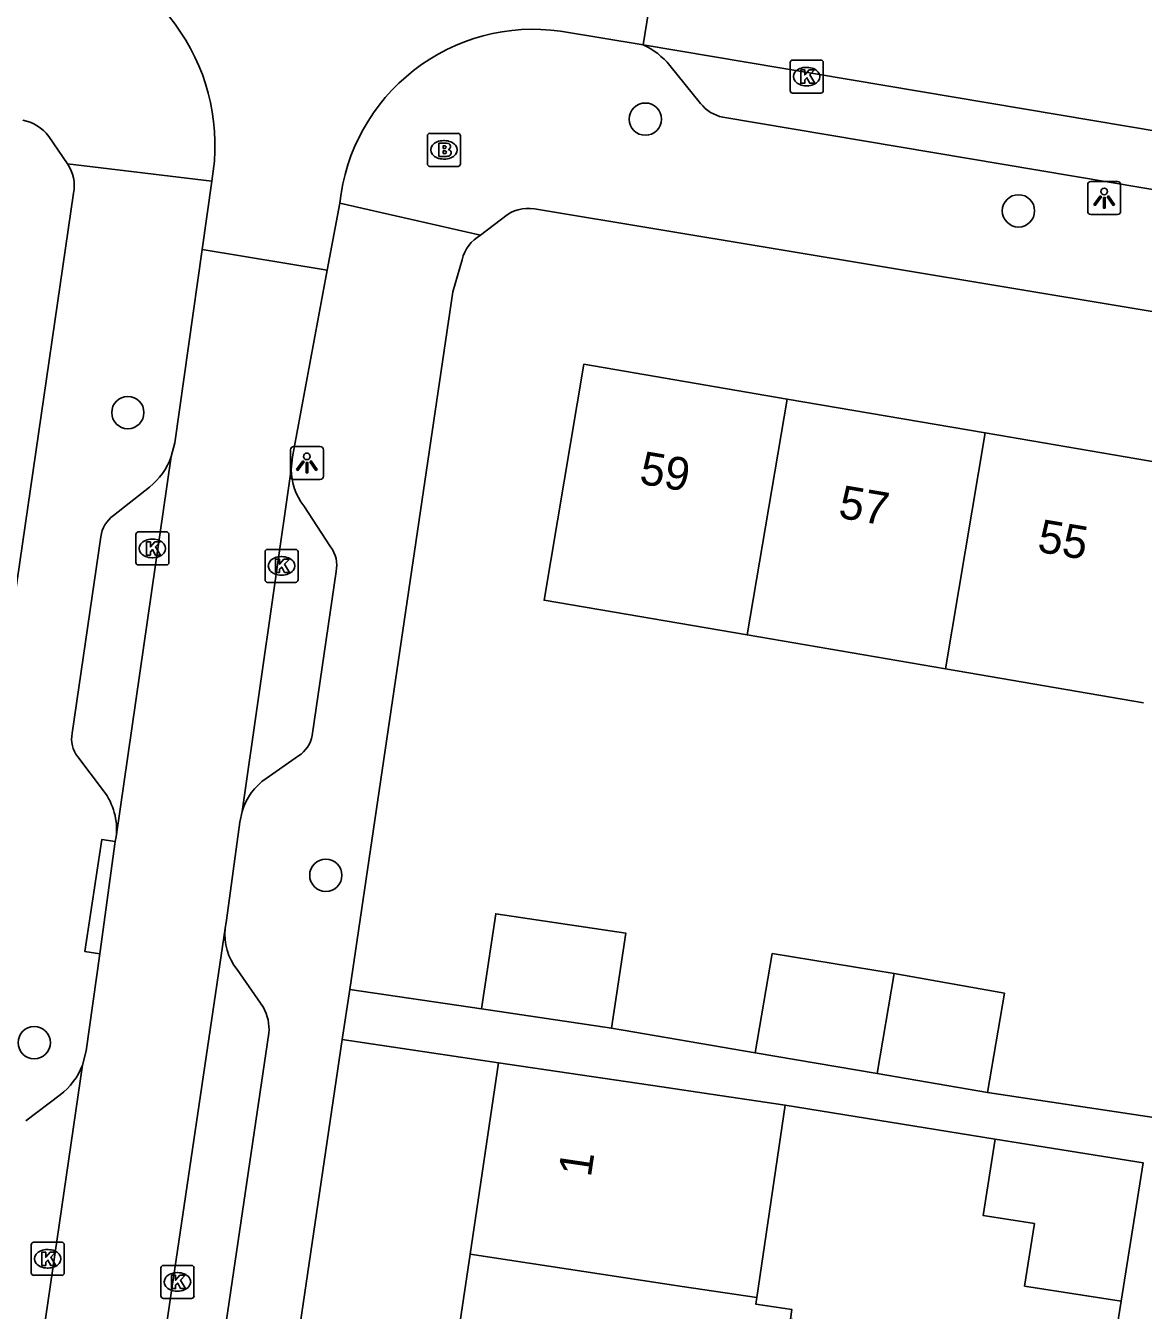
# Model space of a CAD drawing. Extents: x 163686 to 164493, y 382719 to 383870.
# Drawn here: x 163796.13 to 163829.98, y 383107.02 to 383145.93 of the extents above; entities that cross this region are included whole.
import ezdxf

# ---------------------------------------------------------------- set-up
doc = ezdxf.new("R2010")
doc.units = 0
for name, color, linetype in [('IMGEO_Boom', 7, 'Continuous'), ('IMGEO_Brandkraan', 7, 'Continuous'), ('IMGEO_Kolk', 7, 'Continuous'), ('IMGEO_Lichtpunt', 7, 'Continuous'), ('IMGEO_Pand', 7, 'Continuous'), ('IMGEO_Pand_nummerreeks', 7, 'Continuous'), ('IMGEO_Rijbaan_lokaal_open', 7, 'Continuous'), ('IMGEO_Voetpad_open', 7, 'Continuous')]:
    doc.layers.add(name, color=color, linetype=linetype)

msp = doc.modelspace()

# ---------------------------------------------------------------- linework, layer by layer
at = {"layer": 'IMGEO_Boom'}
for centre in [(163814.899, 383143.102), (163826.201, 383140.324), (163799.223, 383134.214), (163805.22, 383120.2), (163796.388, 383115.13)]:
    msp.add_circle(centre, 0.489, dxfattribs=at)
at = {"layer": 'IMGEO_Brandkraan'}
for p, q in [((163808.373, 383142.672), (163809.225, 383142.672)), ((163808.298, 383141.746), (163808.298, 383142.598)), ((163808.786, 383142.452), (163808.811, 383142.452)), ((163809.299, 383142.598), (163809.299, 383141.746)), ((163808.809, 383141.892), (163808.784, 383141.892)), ((163809.225, 383141.672), (163808.373, 383141.672))]:
    msp.add_line(p, q, dxfattribs=at)
for points in [[(163808.373, 383142.672), (163809.225, 383142.672)], [(163808.298, 383141.746), (163808.298, 383142.598)], [(163808.646, 383142.372), (163808.646, 383141.972), (163808.859, 383141.972)], [(163808.877, 383142.372), (163808.646, 383142.372)], [(163808.825, 383142.291), (163808.771, 383142.291), (163808.771, 383142.215)], [(163809.299, 383142.598), (163809.299, 383141.746)], [(163808.771, 383142.215), (163808.824, 383142.215)], [(163808.833, 383142.139), (163808.771, 383142.139), (163808.771, 383142.058)], [(163808.771, 383142.058), (163808.833, 383142.058)], [(163809.225, 383141.672), (163808.373, 383141.672)]]:
    msp.add_lwpolyline(points, dxfattribs=at)
for centre, radius, start, end in [((163808.375, 383142.596), 0.0765, 91.552, 178.448), ((163808.375, 383142.596), 0.0765, 91.552, 178.448), ((163809.223, 383142.596), 0.0765, 1.552, 88.448), ((163809.223, 383142.596), 0.0765, 1.552, 88.448), ((163808.826, 383142.253), 0.0379, 267.8285, 90.9355), ((163808.881, 383142.227), 0.145, 59.4692, 91.5367), ((163808.906, 383142.274), 0.0922, 285.5137, 58.1501), ((163808.834, 383142.098), 0.0404, 269.8759, 90.5077), ((163808.865, 383142.223), 0.251, 268.6676, 293.5347), ((163808.911, 383142.082), 0.105, 301.3115, 78.989), ((163808.375, 383141.748), 0.0765, 181.552, 268.448), ((163808.375, 383141.748), 0.0765, 181.552, 268.448), ((163809.223, 383141.748), 0.0765, 271.552, 358.448), ((163809.223, 383141.748), 0.0765, 271.552, 358.448)]:
    msp.add_arc(centre, radius, start, end, dxfattribs=at)
for centre, major_axis, ratio, start_param, end_param in [((163808.785, 383142.172), (-0.387, 0.002), 0.722429, 4.712389, 7.853982), ((163808.81, 383142.172), (-0.39, 0.002), 0.717154, 1.570796, 4.712389)]:
    msp.add_ellipse(centre, major_axis=major_axis, ratio=ratio, start_param=start_param, end_param=end_param, dxfattribs=at)
at = {"layer": 'IMGEO_Kolk'}
for p, q in [((163819.285, 383143.965), (163819.285, 383144.817)), ((163819.36, 383144.891), (163820.212, 383144.891)), ((163819.773, 383144.671), (163819.798, 383144.671)), ((163820.286, 383144.817), (163820.286, 383143.965)), ((163820.212, 383143.891), (163819.36, 383143.891)), ((163819.796, 383144.111), (163819.771, 383144.111)), ((163799.54, 383130.599), (163800.392, 383130.599)), ((163799.465, 383129.673), (163799.465, 383130.525)), ((163799.953, 383130.379), (163799.978, 383130.379)), ((163800.466, 383130.525), (163800.466, 383129.673)), ((163799.976, 383129.819), (163799.951, 383129.819)), ((163803.378, 383129.146), (163803.378, 383129.998)), ((163803.453, 383130.072), (163804.305, 383130.072)), ((163803.866, 383129.852), (163803.891, 383129.852)), ((163804.379, 383129.998), (163804.379, 383129.146)), ((163800.392, 383129.599), (163799.54, 383129.599)), ((163804.305, 383129.072), (163803.453, 383129.072)), ((163803.889, 383129.292), (163803.864, 383129.292)), ((163796.295, 383108.158), (163796.295, 383109.01)), ((163796.37, 383109.084), (163797.222, 383109.084)), ((163796.783, 383108.864), (163796.808, 383108.864)), ((163797.296, 383109.01), (163797.296, 383108.158)), ((163797.222, 383108.084), (163796.37, 383108.084)), ((163796.806, 383108.304), (163796.781, 383108.304)), ((163800.226, 383107.459), (163800.226, 383108.311)), ((163800.301, 383108.385), (163801.153, 383108.385)), ((163800.714, 383108.165), (163800.739, 383108.165)), ((163801.227, 383108.311), (163801.227, 383107.459)), ((163801.153, 383107.385), (163800.301, 383107.385)), ((163800.737, 383107.605), (163800.712, 383107.605))]:
    msp.add_line(p, q, dxfattribs=at)
for points in [[(163819.285, 383143.965), (163819.285, 383144.817)], [(163819.36, 383144.891), (163820.212, 383144.891)], [(163820.286, 383144.817), (163820.286, 383143.965)], [(163819.606, 383144.591), (163819.729, 383144.591), (163819.729, 383144.44), (163819.859, 383144.591), (163820.023, 383144.591), (163819.877, 383144.44), (163820.03, 383144.191), (163819.878, 383144.191), (163819.793, 383144.355), (163819.729, 383144.288), (163819.729, 383144.191), (163819.606, 383144.191), (163819.606, 383144.591)], [(163820.212, 383143.891), (163819.36, 383143.891)], [(163799.54, 383130.599), (163800.392, 383130.599)], [(163799.465, 383129.673), (163799.465, 383130.525)], [(163799.786, 383130.299), (163799.909, 383130.299), (163799.909, 383130.148), (163800.039, 383130.299), (163800.203, 383130.299), (163800.057, 383130.148), (163800.21, 383129.899), (163800.058, 383129.899), (163799.973, 383130.063), (163799.909, 383129.996), (163799.909, 383129.899), (163799.786, 383129.899), (163799.786, 383130.299)], [(163800.466, 383130.525), (163800.466, 383129.673)], [(163803.378, 383129.146), (163803.378, 383129.998)], [(163803.453, 383130.072), (163804.305, 383130.072)], [(163804.379, 383129.998), (163804.379, 383129.146)], [(163800.392, 383129.599), (163799.54, 383129.599)], [(163803.699, 383129.772), (163803.822, 383129.772), (163803.822, 383129.621), (163803.952, 383129.772), (163804.116, 383129.772), (163803.97, 383129.621), (163804.123, 383129.372), (163803.971, 383129.372), (163803.886, 383129.536), (163803.822, 383129.469), (163803.822, 383129.372), (163803.699, 383129.372), (163803.699, 383129.772)], [(163804.305, 383129.072), (163803.453, 383129.072)], [(163796.295, 383108.158), (163796.295, 383109.01)], [(163796.37, 383109.084), (163797.222, 383109.084)], [(163797.296, 383109.01), (163797.296, 383108.158)], [(163796.616, 383108.784), (163796.739, 383108.784), (163796.739, 383108.633), (163796.869, 383108.784), (163797.033, 383108.784), (163796.887, 383108.633), (163797.04, 383108.384), (163796.888, 383108.384), (163796.803, 383108.548), (163796.739, 383108.481), (163796.739, 383108.384), (163796.616, 383108.384), (163796.616, 383108.784)], [(163797.222, 383108.084), (163796.37, 383108.084)], [(163800.226, 383107.459), (163800.226, 383108.311)], [(163800.301, 383108.385), (163801.153, 383108.385)], [(163800.547, 383108.085), (163800.67, 383108.085), (163800.67, 383107.934), (163800.8, 383108.085), (163800.964, 383108.085), (163800.818, 383107.934), (163800.971, 383107.685), (163800.819, 383107.685), (163800.734, 383107.849), (163800.67, 383107.782), (163800.67, 383107.685), (163800.547, 383107.685), (163800.547, 383108.085)], [(163801.227, 383108.311), (163801.227, 383107.459)], [(163801.153, 383107.385), (163800.301, 383107.385)]]:
    msp.add_lwpolyline(points, dxfattribs=at)
for centre, start, end in [((163819.362, 383144.815), 91.552, 178.448), ((163819.362, 383144.815), 91.552, 178.448), ((163820.21, 383144.815), 1.552, 88.448), ((163820.21, 383144.815), 1.552, 88.448), ((163819.362, 383143.967), 181.552, 268.448), ((163819.362, 383143.967), 181.552, 268.448), ((163820.21, 383143.967), 271.552, 358.448), ((163820.21, 383143.967), 271.552, 358.448), ((163799.542, 383130.523), 91.552, 178.448), ((163799.542, 383130.523), 91.552, 178.448), ((163800.39, 383130.523), 1.552, 88.448), ((163800.39, 383130.523), 1.552, 88.448), ((163803.455, 383129.996), 91.552, 178.448), ((163803.455, 383129.996), 91.552, 178.448), ((163804.303, 383129.996), 1.552, 88.448), ((163804.303, 383129.996), 1.552, 88.448), ((163799.542, 383129.675), 181.552, 268.448), ((163799.542, 383129.675), 181.552, 268.448), ((163800.39, 383129.675), 271.552, 358.448), ((163800.39, 383129.675), 271.552, 358.448), ((163803.455, 383129.148), 181.552, 268.448), ((163803.455, 383129.148), 181.552, 268.448), ((163804.303, 383129.148), 271.552, 358.448), ((163804.303, 383129.148), 271.552, 358.448), ((163796.372, 383109.008), 91.552, 178.448), ((163796.372, 383109.008), 91.552, 178.448), ((163797.22, 383109.008), 1.552, 88.448), ((163797.22, 383109.008), 1.552, 88.448), ((163796.372, 383108.16), 181.552, 268.448), ((163796.372, 383108.16), 181.552, 268.448), ((163797.22, 383108.16), 271.552, 358.448), ((163797.22, 383108.16), 271.552, 358.448), ((163800.303, 383108.309), 91.552, 178.448), ((163800.303, 383108.309), 91.552, 178.448), ((163801.151, 383108.309), 1.552, 88.448), ((163801.151, 383108.309), 1.552, 88.448), ((163800.303, 383107.461), 181.552, 268.448), ((163800.303, 383107.461), 181.552, 268.448), ((163801.151, 383107.461), 271.552, 358.448), ((163801.151, 383107.461), 271.552, 358.448)]:
    msp.add_arc(centre, 0.0765, start, end, dxfattribs=at)
for centre, major_axis, ratio, start_param, end_param in [((163819.772, 383144.391), (-0.387, 0.002), 0.722429, 4.712389, 7.853982), ((163819.797, 383144.391), (-0.39, 0.002), 0.717154, 1.570796, 4.712389), ((163799.952, 383130.099), (-0.387, 0.002), 0.722429, 4.712389, 7.853982), ((163799.977, 383130.099), (-0.39, 0.002), 0.717154, 1.570796, 4.712389), ((163803.865, 383129.572), (-0.387, 0.002), 0.722429, 4.712389, 7.853982), ((163803.89, 383129.572), (-0.39, 0.002), 0.717154, 1.570796, 4.712389), ((163796.782, 383108.584), (-0.387, 0.002), 0.722429, 4.712389, 7.853982), ((163796.807, 383108.584), (-0.39, 0.002), 0.717154, 1.570796, 4.712389), ((163800.713, 383107.885), (-0.387, 0.002), 0.722429, 4.712389, 7.853982), ((163800.738, 383107.885), (-0.39, 0.002), 0.717154, 1.570796, 4.712389)]:
    msp.add_ellipse(centre, major_axis=major_axis, ratio=ratio, start_param=start_param, end_param=end_param, dxfattribs=at)
at = {"layer": 'IMGEO_Lichtpunt'}
for p, q in [((163828.3, 383141.116), (163828.3, 383140.309)), ((163828.3, 383141.116), (163828.3, 383140.309)), ((163829.202, 383141.211), (163828.394, 383141.211)), ((163829.202, 383141.211), (163828.394, 383141.211)), ((163829.296, 383140.309), (163829.296, 383141.116)), ((163829.296, 383140.309), (163829.296, 383141.116)), ((163828.394, 383140.215), (163829.202, 383140.215)), ((163828.394, 383140.215), (163829.202, 383140.215)), ((163804.149, 383133.091), (163804.149, 383132.284)), ((163804.149, 383133.091), (163804.149, 383132.284)), ((163805.051, 383133.186), (163804.243, 383133.186)), ((163805.051, 383133.186), (163804.243, 383133.186)), ((163805.145, 383132.284), (163805.145, 383133.091)), ((163805.145, 383132.284), (163805.145, 383133.091)), ((163804.243, 383132.19), (163805.051, 383132.19)), ((163804.243, 383132.19), (163805.051, 383132.19))]:
    msp.add_line(p, q, dxfattribs=at)
for points in [[(163828.674, 383140.78), (163828.713, 383140.752), (163828.525, 383140.49), (163828.487, 383140.517), (163828.674, 383140.78)], [(163828.776, 383140.732), (163828.823, 383140.732), (163828.823, 383140.41), (163828.776, 383140.41), (163828.776, 383140.732)], [(163828.886, 383140.752), (163828.924, 383140.779), (163829.111, 383140.517), (163829.072, 383140.489), (163828.886, 383140.752)], [(163804.523, 383132.755), (163804.562, 383132.727), (163804.374, 383132.465), (163804.336, 383132.492), (163804.523, 383132.755)], [(163804.625, 383132.707), (163804.672, 383132.707), (163804.672, 383132.385), (163804.625, 383132.385), (163804.625, 383132.707)], [(163804.735, 383132.727), (163804.773, 383132.754), (163804.96, 383132.492), (163804.921, 383132.464), (163804.735, 383132.727)]]:
    msp.add_lwpolyline(points, dxfattribs=at)
for centre in [(163828.799, 383140.914), (163804.648, 383132.889)]:
    msp.add_circle(centre, 0.0994, dxfattribs=at)
for centre, start, end in [((163828.394, 383141.116), 90, 180), ((163828.394, 383141.116), 90, 180), ((163829.202, 383141.116), 0, 90), ((163829.202, 383141.116), 0, 90), ((163828.394, 383140.309), 180, 270), ((163828.394, 383140.309), 180, 270), ((163829.202, 383140.309), 270, 0), ((163829.202, 383140.309), 270, 360), ((163804.243, 383133.091), 90, 180), ((163804.243, 383133.091), 90, 180), ((163805.051, 383133.091), 0, 90), ((163805.051, 383133.091), 0, 90), ((163804.243, 383132.284), 180, 270), ((163804.243, 383132.284), 180, 270), ((163805.051, 383132.284), 270, 0), ((163805.051, 383132.284), 270, 360)]:
    msp.add_arc(centre, 0.0946, start, end, dxfattribs=at)
at = {"layer": 'IMGEO_Pand'}
for points in [[(163819.19, 383134.624), (163813.038, 383135.676), (163811.833, 383128.531), (163817.985, 383127.479)], [(163819.19, 383134.624), (163817.985, 383127.479)], [(163825.193, 383133.597), (163819.19, 383134.624)], [(163823.988, 383126.452), (163825.193, 383133.597)], [(163831.195, 383132.571), (163825.193, 383133.597)], [(163817.985, 383127.479), (163823.988, 383126.452)], [(163823.988, 383126.452), (163829.99, 383125.426)], [(163813.878, 383115.573), (163814.304, 383118.45), (163810.365, 383119.033), (163809.939, 383116.156)], [(163818.23, 383114.827), (163818.743, 383117.828), (163822.432, 383117.225)], [(163822.432, 383117.225), (163821.921, 383114.195)], [(163825.26, 383113.624), (163825.773, 383116.625), (163822.432, 383117.225)], [(163813.878, 383115.573), (163809.939, 383116.156)], [(163821.921, 383114.195), (163818.23, 383114.827)], [(163810.447, 383114.524), (163809.589, 383108.724)], [(163810.447, 383114.524), (163815.394, 383113.792), (163816.881, 383113.572), (163819.139, 383113.238)], [(163825.26, 383113.624), (163821.921, 383114.195)], [(163818.276, 383107.409), (163819.139, 383113.238)], [(163829.309, 383107.297), (163826.386, 383107.76), (163826.686, 383109.653), (163825.13, 383109.9), (163825.496, 383112.203)], [(163825.496, 383112.203), (163829.975, 383111.493), (163829.309, 383107.297)], [(163808.748, 383103.042), (163809.589, 383108.724)], [(163809.589, 383108.724), (163816.019, 383107.744), (163818.276, 383107.409)], [(163815.154, 383101.897), (163821.579, 383100.946), (163822.371, 383106.3), (163819.298, 383106.755), (163819.341, 383107.047), (163818.246, 383107.209), (163818.276, 383107.409)]]:
    msp.add_lwpolyline(points, dxfattribs=at)
at = {"layer": 'IMGEO_Rijbaan_lokaal_open'}
for points in [[(163814.834, 383145.353), (163815.63, 383150.295)], [(163814.834, 383145.353), (163812.329, 383145.767)], [(163854.618, 383138.657), (163814.834, 383145.353)], [(163801.474, 383139.157), (163801.766, 383141.219)], [(163805.265, 383138.532), (163805.641, 383140.553)], [(163800.54, 383132.88), (163800.646, 383133.3), (163801.474, 383139.157)], [(163801.474, 383139.157), (163805.265, 383138.532)], [(163804.174, 383132.491), (163804.21, 383132.87), (163805.265, 383138.532)], [(163798.866, 383121.366), (163800.54, 383132.88)], [(163804.174, 383132.491), (163802.683, 383122.135)], [(163802.171, 383118.586), (163802.216, 383118.842), (163802.613, 383121.812), (163802.683, 383122.135)], [(163798.843, 383121.221), (163798.866, 383121.366)], [(163798.843, 383121.221), (163798.37, 383117.82)], [(163802.171, 383118.586), (163798.337, 383092.676)], [(163797.848, 383114.451), (163797.96, 383114.881), (163798.37, 383117.82)], [(163794.767, 383093.408), (163797.848, 383114.451)]]:
    msp.add_lwpolyline(points, dxfattribs=at)
for centre, radius, start, end in [((163795.678, 383142.307), 6.184, 349.8685, 77.5153), ((163811.507, 383139.925), 5.899, 81.9889, 173.8915)]:
    msp.add_arc(centre, radius, start, end, dxfattribs=at)
at = {"layer": 'IMGEO_Voetpad_open'}
for points in [[(163816.574, 383143.58), (163815.643, 383144.727)], [(163851.274, 383137.441), (163817.249, 383143.164)], [(163797.395, 383141.744), (163796.829, 383142.581)], [(163797.395, 383141.744), (163801.766, 383141.219)], [(163794.3, 383118.433), (163794.798, 383121.842), (163797.575, 383140.863)], [(163805.641, 383140.553), (163809.905, 383139.584)], [(163811.658, 383140.361), (163836.575, 383136.226), (163857.147, 383132.711)], [(163809.905, 383139.584), (163810.717, 383140.205)], [(163805.944, 383116.746), (163809.064, 383137.872), (163809.353, 383138.845)], [(163798.786, 383131.095), (163799.882, 383131.958)], [(163805.365, 383130.145), (163804.551, 383131.391)], [(163797.536, 383124.501), (163798.403, 383130.455)], [(163804.806, 383124.438), (163805.534, 383129.399)], [(163798.489, 383122.756), (163797.708, 383123.789)], [(163803.411, 383123.136), (163804.393, 383123.815)], [(163798.37, 383117.82), (163797.925, 383117.887), (163798.436, 383121.285), (163798.843, 383121.221)], [(163803.331, 383116.194), (163802.534, 383117.345)], [(163805.944, 383116.746), (163805.719, 383115.222)], [(163809.939, 383116.156), (163805.944, 383116.746)], [(163800.511, 383095.242), (163803.494, 383115.423)], [(163818.23, 383114.827), (163813.878, 383115.573)], [(163805.719, 383115.222), (163796.453, 383052.48)], [(163805.719, 383115.222), (163810.447, 383114.524)], [(163796.129, 383112.765), (163797.169, 383113.546)], [(163830.3, 383112.862), (163825.26, 383113.624)], [(163819.139, 383113.238), (163825.496, 383112.203)], [(163829.309, 383107.297), (163829.03, 383105.535)]]:
    msp.add_lwpolyline(points, dxfattribs=at)
for centre, radius, start, end in [((163813.859, 383143.258), 2.311, 39.4796, 65.0554), ((163817.44, 383144.23), 1.083, 216.8713, 259.8379), ((163795.795, 383141.798), 1.297, 37.1307, 79.2108), ((163796.464, 383141.095), 1.135, 348.2076, 34.8872), ((163811.357, 383139.261), 1.141, 74.7007, 124.1252), ((163810.464, 383138.591), 1.14, 119.3683, 167.1155), ((163798.556, 383133.6), 2.11, 308.9177, 340.054), ((163806.006, 383132.504), 1.832, 180.4125, 217.4234), ((163799.359, 383130.317), 0.966, 126.401, 171.8033), ((163804.614, 383129.583), 0.938, 348.7015, 36.8274), ((163798.375, 383124.327), 0.857, 168.2736, 218.8883), ((163803.905, 383124.587), 0.913, 302.2898, 350.6277), ((163804.513, 383121.569), 1.916, 125.1264, 162.8189), ((163796.964, 383121.596), 1.916, 353.1004, 37.2493), ((163803.889, 383118.415), 1.726, 174.3125, 218.2965), ((163802.193, 383115.551), 1.307, 354.3938, 29.4809), ((163795.926, 383115.186), 2.057, 307.1605, 339.0795)]:
    msp.add_arc(centre, radius, start, end, dxfattribs=at)

# ---------------------------------------------------------------- texts
at = {"layer": 'IMGEO_Pand_nummerreeks'}
for s, rotation, p in [('59', 350.2961, (163814.685, 383132.067)), ('57', 350.2961, (163820.713, 383131.036)), ('55', 350.2961, (163826.74, 383130.006)), ('1', 81.5835, (163813.247, 383111.032))]:
    msp.add_text(s, height=1, rotation=rotation, dxfattribs=at).set_placement(p)

doc.saveas('drawing.dxf')
